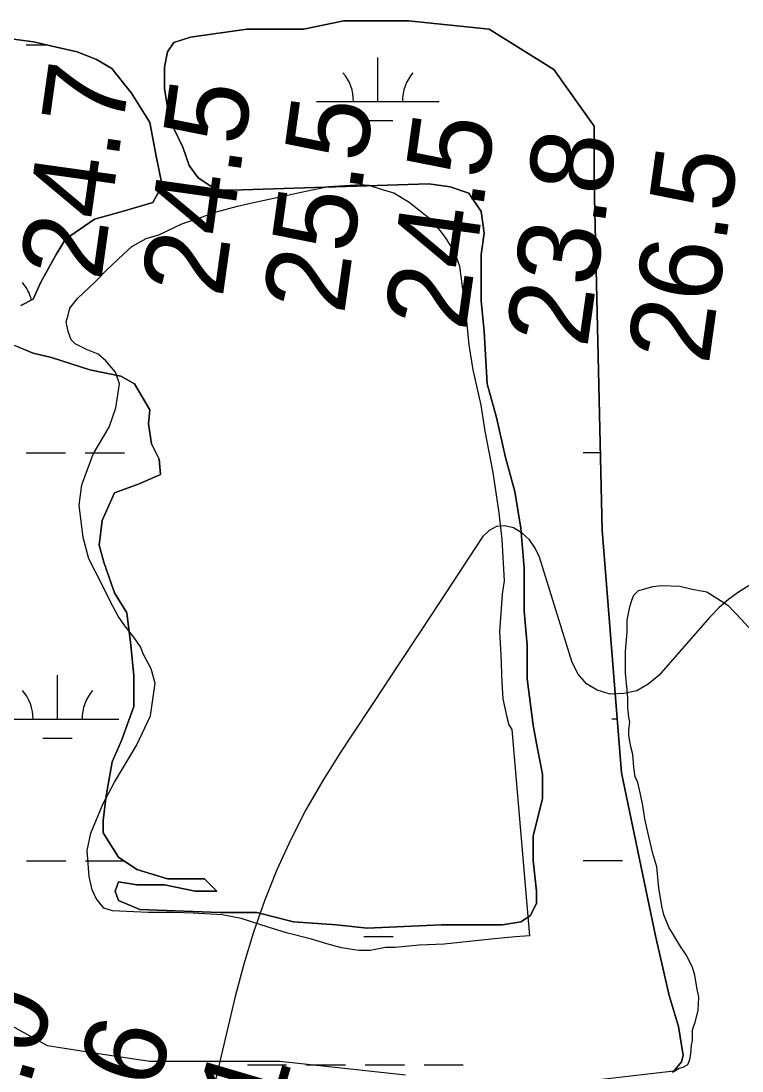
# Model space of a CAD drawing. Extents: x 3279314 to 3317160, y 734079 to 759431.
# Drawn here: x 3307738 to 3308325, y 743379 to 744236 of the extents above; entities that cross this region are included whole.
import ezdxf

# ---------------------------------------------------------------- set-up
doc = ezdxf.new("R2010")
doc.units = 0
for name, color, linetype in [('V-RIVR-RANG', 7, 'Continuous'), ('V-SITE-VEGE', 7, 'Continuous'), ('V-TOPO-MINR', 7, 'Continuous'), ('V-TOPO-SHOR', 7, 'Continuous'), ('V-WETL-SWMP', 7, 'Continuous')]:
    doc.layers.add(name, color=color, linetype=linetype)

msp = doc.modelspace()

# ---------------------------------------------------------------- linework, layer by layer
at = {"layer": 'V-SITE-VEGE'}
for points in [[(3307804.58, 743583.79), (3307804.58, 743573.76), (3307817.11, 743553.7), (3307832.13, 743543.67), (3307857.19, 743536.15), (3307887.25, 743536.15), (3307897.27, 743526.12), (3307879.73, 743526.12), (3307854.68, 743531.14), (3307832.13, 743531.14), (3307817.11, 743533.65), (3307814.6, 743526.12), (3307817.11, 743518.6), (3307834.64, 743511.08), (3307899.77, 743508.57), (3307929.84, 743508.57), (3307959.9, 743501.05), (3307994.97, 743498.54), (3308020.02, 743496.04), (3308080.15, 743498.54), (3308130.25, 743498.54), (3308145.28, 743501.05), (3308152.8, 743506.07), (3308157.8, 743516.1), (3308157.8, 743526.12), (3308155.3, 743551.2), (3308155.3, 743571.25), (3308162.81, 743601.34), (3308162.81, 743621.4), (3308157.8, 743646.47), (3308155.3, 743661.51), (3308150.29, 743699.12), (3308150.29, 743726.7), (3308147.79, 743754.27), (3308147.79, 743789.37), (3308145.28, 743821.97), (3308140.27, 743852.05), (3308132.75, 743879.63), (3308125.24, 743912.22), (3308117.72, 743939.8), (3308115.22, 743982.42), (3308112.71, 744007.49), (3308112.71, 744045.1), (3308115.22, 744062.65), (3308112.71, 744080.2), (3308102.69, 744095.24), (3308087.66, 744100.26), (3308070.12, 744102.77), (3307909.79, 744097.75), (3307897.27, 744097.75), (3307882.24, 744107.78), (3307874.72, 744117.81), (3307869.71, 744132.85), (3307862.2, 744147.89), (3307857.19, 744165.45), (3307854.68, 744180.48), (3307854.68, 744198.04), (3307857.19, 744210.57), (3307862.2, 744218.09), (3307875.83, 744222.42), (3307921.91, 744229.01), (3307968, 744229.01), (3308000.91, 744235.6), (3308053.58, 744235.6), (3308119.41, 744229.01), (3308172.08, 744196.06), (3308205, 744149.94), (3308205, 744103.82), (3308211.58, 743820.51), (3308227.33, 743622.65), (3308254.88, 743489.78), (3308266.15, 743440.89), (3308273.67, 743415.82), (3308277.43, 743392), (3308276.17, 743386.98), (3308269.91, 743379.46), (3308194.76, 743370.69)], [(3307723.47, 744221.85), (3307747.9, 744218.72), (3307766.69, 744214.33), (3307783.6, 744210.57), (3307799.25, 744204.3), (3307811.78, 744196.78), (3307827.75, 744176.73), (3307842.78, 744152.91), (3307847.79, 744125.33), (3307852.8, 744101.51), (3307845.29, 744087.72), (3307820.24, 744080.2), (3307797.69, 744073.94), (3307773.89, 744057.64), (3307766.37, 744045.1), (3307753.85, 744022.54), (3307747.58, 744008.75), (3307737.56, 744003.73)], [(3307732.56, 743971.14), (3307747.58, 743964.87), (3307762.62, 743961.11), (3307793.93, 743951.08), (3307818.98, 743946.07), (3307830.25, 743939.8), (3307842.78, 743918.49), (3307841.53, 743907.21), (3307844.03, 743890.91), (3307850.3, 743878.38), (3307851.55, 743865.84), (3307834.02, 743858.32)], [(3308051.01, 743376.11), (3307948.68, 743387.12), (3307890.9, 743387.12), (3307842.75, 743387.12), (3307801.02, 743393.55), (3307759.29, 743399.97), (3307730.4, 743416.03), (3307717.56, 743461), (3307717.56, 743505.96), (3307711.15, 743538.08), (3307695.1, 743563.77), (3307675.83, 743583.05), (3307653.37, 743618.38), (3307643.74, 743647.28), (3307643.74, 743724.36), (3307643.74, 743743.64), (3307640.53, 743756.48), (3307630.9, 743785.39), (3307624.48, 743820.72), (3307624.48, 743846.41), (3307618.06, 743878.53), (3307592.38, 743901.01)], [(3307834.02, 743858.32), (3307813.98, 743850.8), (3307803.95, 743828.23), (3307801.45, 743808.18), (3307805.21, 743794.39), (3307813.98, 743769.32), (3307823.99, 743753.02), (3307827.12, 743726.7), (3307829.63, 743701.63), (3307829.63, 743676.55), (3307819.61, 743648.97), (3307812.09, 743631.43), (3307807.08, 743603.84), (3307804.58, 743583.79)]]:
    msp.add_lwpolyline(points, dxfattribs=at)
at = {"layer": 'V-TOPO-MINR'}
msp.add_lwpolyline([(3308332.73, 743776.02), (3308323.46, 743770.39), (3308314.66, 743764.15), (3308306.59, 743757.01), (3308299.01, 743749.26), (3308257.56, 743702.07), (3308248.95, 743694.83), (3308239.59, 743689.55), (3308229.1, 743687.2), (3308217.86, 743686.81), (3308207.45, 743690.03), (3308198.56, 743695.08), (3308191.96, 743702.89), (3308186.89, 743712.54), (3308160.27, 743798.32), (3308156.81, 743805.88), (3308152.33, 743812.55), (3308146.32, 743817.89), (3308139.3, 743822.35), (3308132.01, 743823.85), (3308125.27, 743823.46), (3308119.33, 743820.24), (3308113.93, 743815.12), (3308083.34, 743768.41), (3308064.17, 743739.2), (3308044.96, 743710), (3308025.7, 743680.85), (3308006.4, 743651.72), (3307997.87, 743638.87), (3307983.46, 743615.83), (3307969.92, 743592.31), (3307957.69, 743568.09), (3307946.32, 743543.41), (3307936.28, 743518.14), (3307927.13, 743492.59), (3307919.32, 743466.59), (3307912.39, 743440.31), (3307894.94, 743366.45)], dxfattribs=at)
at = {"layer": 'V-TOPO-SHOR'}
for points in [[(3308152.22, 743489.64), (3308140.49, 743488.78), (3308120.93, 743487.08), (3308082.6, 743482.9), (3308062.25, 743481.98), (3308042.7, 743480.28), (3308034.87, 743480.22), (3308022.36, 743477.79), (3308012.97, 743477.72), (3307998.86, 743479.97), (3307987.1, 743483.02), (3307974.55, 743486.85), (3307954.16, 743492.19), (3307939.25, 743496.78), (3307917.29, 743503.68), (3307901.61, 743506.7), (3307878.11, 743508.1), (3307862.45, 743508.78), (3307841.32, 743508.63), (3307829.57, 743509.33), (3307812.35, 743510), (3307805.29, 743512.3), (3307798.97, 743520.08), (3307795.79, 743527.1), (3307793.37, 743538.05), (3307791.65, 743559.17), (3307794.69, 743573.28), (3307804.7, 743597.62), (3307813.97, 743614.9), (3307831.77, 743644.77), (3307843.34, 743669.12), (3307847.07, 743695.76), (3307843.86, 743707.48), (3307837.52, 743719.18), (3307835.12, 743725.42), (3307829.59, 743733.21), (3307822.48, 743742.56), (3307816.95, 743750.35), (3307810.6, 743762.04), (3307804.25, 743775.31), (3307793.14, 743797.15), (3307788.33, 743814.34), (3307785.01, 743840.93), (3307787.25, 743857.39), (3307796.46, 743882.5), (3307809.62, 743904.51), (3307814.99, 743920.2), (3307817.99, 743939.79), (3307814.79, 743949.16), (3307806.9, 743958.5), (3307800.6, 743963.94), (3307791.18, 743967.79), (3307781.75, 743972.42), (3307778.6, 743975.53), (3307776.2, 743982.56), (3307774.58, 743990.37), (3307776.11, 743995.86), (3307777.64, 744001.35), (3307783.85, 744009.22), (3307797.85, 744022.63), (3307807.17, 744032.09), (3307821.17, 744045.49), (3307828.17, 744051.8), (3307839.87, 744058.15), (3307850.02, 744061.35), (3307868.75, 744070.09), (3307882.81, 744074.88), (3307896.08, 744079.67), (3307914.06, 744084.49), (3307927.34, 744087.71), (3307950.01, 744092.57), (3307964.86, 744095.8), (3307988.31, 744100.66), (3308001.61, 744101.54), (3308014.13, 744102.4), (3308021.18, 744101.67), (3308032.95, 744097.84), (3308041.57, 744095.55), (3308054.15, 744087.81), (3308062.02, 744081.6), (3308069.89, 744075.39), (3308079.36, 744064.5), (3308084.1, 744058.27), (3308091.23, 744046.58), (3308095.22, 744035.65), (3308097.7, 744016.88), (3308100.17, 743999.67), (3308102.71, 743971.51), (3308105.98, 743951.18), (3308112.44, 743922.26), (3308115.72, 743901.14), (3308122.21, 743867.53), (3308127.14, 743834.69), (3308129.64, 743812.78), (3308131.43, 743779.14), (3308129.95, 743768.17), (3308127.81, 743737.62), (3308128.72, 743718.84), (3308129.66, 743696.15), (3308130.53, 743682.85), (3308133.77, 743668)], [(3308268.84, 743378.51), (3308274.3, 743381.68), (3308277.43, 743382.48), (3308281.33, 743384.86), (3308282.87, 743388.78), (3308283.61, 743393.49), (3308284.35, 743400.54), (3308285.1, 743404.45), (3308285.04, 743413.07), (3308287.35, 743419.34), (3308289.63, 743428.75), (3308290.34, 743439.72), (3308288.72, 743447.53), (3308287.08, 743457.7), (3308284.69, 743464.73), (3308279.93, 743474.09), (3308275.18, 743481.1), (3308269.64, 743490.45), (3308265.68, 743496.69), (3308261.7, 743506.84), (3308260.08, 743513.87), (3308257.63, 743528.73), (3308255.95, 743545.94), (3308252.74, 743556.88), (3308248.71, 743574.07), (3308246.28, 743585.01), (3308244.64, 743595.96), (3308243.02, 743603.78), (3308240.6, 743614.72), (3308238.22, 743619.4), (3308237.38, 743627.22), (3308236.53, 743637.39), (3308234.92, 743643.64), (3308233.29, 743653.03), (3308233.25, 743657.72), (3308233.99, 743663.99), (3308233.18, 743667.9), (3308232.35, 743675.72), (3308232.29, 743683.55), (3308231.45, 743692.94), (3308230.59, 743703.89), (3308230.46, 743721.89), (3308231.92, 743737.56), (3308231.85, 743746.95), (3308234.13, 743757.93), (3308235.65, 743763.42), (3308237.19, 743767.34), (3308241.08, 743771.28), (3308244.21, 743772.09), (3308252.8, 743774.5), (3308259.84, 743775.33), (3308274.72, 743774.65), (3308284.91, 743772.37), (3308296.67, 743770.1), (3308313.96, 743759.26), (3308325, 743747.59), (3308343.15, 743727.37)], [(3308133.77, 743668), (3308135.38, 743661.74), (3308137.75, 743657.85), (3308152.22, 743489.64)]]:
    msp.add_lwpolyline(points, dxfattribs=at)
at = {"layer": 'V-WETL-SWMP'}
for p, q in [((3308000.91, 744235.6), (3307968, 744229.01)), ((3308000.91, 744235.6), (3307968, 744229.01)), ((3308053.58, 744235.6), (3308000.91, 744235.6)), ((3308053.58, 744235.6), (3308000.91, 744235.6)), ((3308119.41, 744229.01), (3308053.58, 744235.6)), ((3308119.41, 744229.01), (3308053.58, 744235.6)), ((3307921.91, 744229.01), (3307875.83, 744222.42)), ((3307921.91, 744229.01), (3307875.83, 744222.42)), ((3307968, 744229.01), (3307921.91, 744229.01)), ((3307968, 744229.01), (3307921.91, 744229.01)), ((3308172.08, 744196.06), (3308119.41, 744229.01)), ((3308172.08, 744196.06), (3308119.41, 744229.01)), ((3307747.9, 744218.72), (3307723.47, 744221.85)), ((3307747.9, 744218.72), (3307723.47, 744221.85)), ((3307741.84, 744216.2), (3307758.64, 744216.21)), ((3307766.68, 744214.33), (3307747.9, 744218.72)), ((3307766.68, 744214.33), (3307747.9, 744218.72)), ((3307783.59, 744210.57), (3307766.68, 744214.33)), ((3307783.59, 744210.57), (3307766.68, 744214.33)), ((3307862.19, 744218.09), (3307857.18, 744210.57)), ((3307862.19, 744218.09), (3307857.18, 744210.57)), ((3307875.83, 744222.42), (3307862.19, 744218.09)), ((3307875.83, 744222.42), (3307862.19, 744218.09)), ((3307799.25, 744204.3), (3307783.59, 744210.57)), ((3307799.25, 744204.3), (3307783.59, 744210.57)), ((3307857.18, 744210.57), (3307854.68, 744198.03)), ((3307857.18, 744210.57), (3307854.68, 744198.03)), ((3308028.71, 744169.92), (3308028.69, 744205.92)), ((3307811.78, 744196.78), (3307799.25, 744204.3)), ((3307811.78, 744196.78), (3307799.25, 744204.3)), ((3307827.75, 744176.72), (3307811.78, 744196.78)), ((3307827.75, 744176.72), (3307811.78, 744196.78)), ((3307854.68, 744198.03), (3307854.68, 744180.48)), ((3307854.68, 744198.03), (3307854.68, 744180.48)), ((3308205, 744149.94), (3308172.08, 744196.06)), ((3308205, 744149.94), (3308172.08, 744196.06)), ((3307854.68, 744180.48), (3307857.18, 744165.44)), ((3307854.68, 744180.48), (3307857.18, 744165.44)), ((3307842.78, 744152.91), (3307827.75, 744176.72)), ((3307842.78, 744152.91), (3307827.75, 744176.72)), ((3307857.18, 744165.44), (3307862.19, 744147.89)), ((3307857.18, 744165.44), (3307862.19, 744147.89)), ((3307978.71, 744169.89), (3308078.71, 744169.94)), ((3308016.72, 744154.48), (3308040.72, 744154.49)), ((3307847.79, 744125.33), (3307842.78, 744152.91)), ((3307847.79, 744125.33), (3307842.78, 744152.91)), ((3307862.19, 744147.89), (3307869.71, 744132.85)), ((3307862.19, 744147.89), (3307869.71, 744132.85)), ((3308205, 744103.82), (3308205, 744149.94)), ((3308205, 744103.82), (3308205, 744149.94)), ((3307869.71, 744132.85), (3307874.72, 744117.81)), ((3307869.71, 744132.85), (3307874.72, 744117.81)), ((3307852.8, 744101.51), (3307847.79, 744125.33)), ((3307852.8, 744101.51), (3307847.79, 744125.33)), ((3307874.72, 744117.81), (3307882.23, 744107.78)), ((3307874.72, 744117.81), (3307882.23, 744107.78)), ((3307882.23, 744107.78), (3307897.27, 744097.75)), ((3307882.23, 744107.78), (3307897.27, 744097.75)), ((3307909.79, 744097.75), (3308070.12, 744102.76)), ((3307909.79, 744097.75), (3308070.12, 744102.76)), ((3308070.12, 744102.76), (3308087.66, 744100.26)), ((3308070.12, 744102.76), (3308087.66, 744100.26)), ((3308211.58, 743820.51), (3308205, 744103.82)), ((3308211.58, 743820.51), (3308205, 744103.82)), ((3307845.28, 744087.72), (3307852.8, 744101.51)), ((3307845.28, 744087.72), (3307852.8, 744101.51)), ((3307897.27, 744097.75), (3307909.79, 744097.75)), ((3307897.27, 744097.75), (3307909.79, 744097.75)), ((3308087.66, 744100.26), (3308102.69, 744095.24)), ((3308087.66, 744100.26), (3308102.69, 744095.24)), ((3308102.69, 744095.24), (3308112.71, 744080.2)), ((3308102.69, 744095.24), (3308112.71, 744080.2)), ((3307820.23, 744080.2), (3307845.28, 744087.72)), ((3307820.23, 744080.2), (3307845.28, 744087.72)), ((3307797.69, 744073.93), (3307820.23, 744080.2)), ((3307797.69, 744073.93), (3307820.23, 744080.2)), ((3308112.71, 744080.2), (3308115.21, 744062.65)), ((3308112.71, 744080.2), (3308115.21, 744062.65)), ((3307773.89, 744057.64), (3307797.69, 744073.93)), ((3307773.89, 744057.64), (3307797.69, 744073.93)), ((3308115.21, 744062.65), (3308112.71, 744045.1)), ((3308115.21, 744062.65), (3308112.71, 744045.1)), ((3307766.37, 744045.1), (3307773.89, 744057.64)), ((3307766.37, 744045.1), (3307773.89, 744057.64)), ((3307753.85, 744022.54), (3307766.37, 744045.1)), ((3307753.85, 744022.54), (3307766.37, 744045.1)), ((3308112.71, 744045.1), (3308112.71, 744007.49)), ((3308112.71, 744045.1), (3308112.71, 744007.49)), ((3307747.58, 744008.75), (3307753.85, 744022.54)), ((3307747.58, 744008.75), (3307753.85, 744022.54)), ((3307737.56, 744003.73), (3307747.58, 744008.75)), ((3307737.56, 744003.73), (3307747.58, 744008.75)), ((3308112.71, 744007.49), (3308115.21, 743982.42)), ((3308112.71, 744007.49), (3308115.21, 743982.42)), ((3308115.21, 743982.42), (3308117.72, 743939.8)), ((3308115.21, 743982.42), (3308117.72, 743939.8)), ((3307747.58, 743964.87), (3307732.55, 743971.14)), ((3307747.58, 743964.87), (3307732.55, 743971.14)), ((3307762.61, 743961.11), (3307747.58, 743964.87)), ((3307762.61, 743961.11), (3307747.58, 743964.87)), ((3307793.93, 743951.08), (3307762.61, 743961.11)), ((3307793.93, 743951.08), (3307762.61, 743961.11)), ((3307818.98, 743946.07), (3307793.93, 743951.08)), ((3307818.98, 743946.07), (3307793.93, 743951.08)), ((3307830.25, 743939.8), (3307818.98, 743946.07)), ((3307830.25, 743939.8), (3307818.98, 743946.07)), ((3307842.78, 743918.49), (3307830.25, 743939.8)), ((3307842.78, 743918.49), (3307830.25, 743939.8)), ((3308117.72, 743939.8), (3308125.23, 743912.22)), ((3308117.72, 743939.8), (3308125.23, 743912.22)), ((3307841.53, 743907.21), (3307842.78, 743918.49)), ((3307841.53, 743907.21), (3307842.78, 743918.49)), ((3307844.03, 743890.91), (3307841.53, 743907.21)), ((3307844.03, 743890.91), (3307841.53, 743907.21)), ((3308125.23, 743912.22), (3308132.75, 743879.63)), ((3308125.23, 743912.22), (3308132.75, 743879.63)), ((3307850.29, 743878.38), (3307844.03, 743890.91)), ((3307850.29, 743878.38), (3307844.03, 743890.91)), ((3307742.01, 743883.53), (3307774.01, 743883.54)), ((3307790.01, 743883.55), (3307822.01, 743883.57)), ((3308195.92, 743883.76), (3308210.11, 743883.76)), ((3307851.55, 743865.84), (3307850.29, 743878.38)), ((3307851.55, 743865.84), (3307850.29, 743878.38)), ((3308132.75, 743879.63), (3308140.27, 743852.05)), ((3308132.75, 743879.63), (3308140.27, 743852.05)), ((3307834.01, 743858.32), (3307851.55, 743865.84)), ((3307834.01, 743858.32), (3307851.55, 743865.84)), ((3307813.97, 743850.8), (3307834.01, 743858.32)), ((3307813.97, 743850.8), (3307834.01, 743858.32)), ((3307803.95, 743828.23), (3307813.97, 743850.8)), ((3307803.95, 743828.23), (3307813.97, 743850.8)), ((3308140.27, 743852.05), (3308145.28, 743821.96)), ((3308140.27, 743852.05), (3308145.28, 743821.96)), ((3307801.44, 743808.18), (3307803.95, 743828.23)), ((3307801.44, 743808.18), (3307803.95, 743828.23)), ((3308145.28, 743821.96), (3308147.78, 743789.37)), ((3308145.28, 743821.96), (3308147.78, 743789.37)), ((3308227.32, 743622.65), (3308211.58, 743820.51)), ((3308227.32, 743622.65), (3308211.58, 743820.51)), ((3307805.2, 743794.39), (3307801.44, 743808.18)), ((3307805.2, 743794.39), (3307801.44, 743808.18)), ((3307813.97, 743769.31), (3307805.2, 743794.39)), ((3307813.97, 743769.31), (3307805.2, 743794.39)), ((3308147.78, 743789.37), (3308147.78, 743754.27)), ((3308147.78, 743789.37), (3308147.78, 743754.27)), ((3307823.99, 743753.02), (3307813.97, 743769.31)), ((3307823.99, 743753.02), (3307813.97, 743769.31)), ((3307827.12, 743726.69), (3307823.99, 743753.02)), ((3307827.12, 743726.69), (3307823.99, 743753.02)), ((3308147.78, 743754.27), (3308150.29, 743726.69)), ((3308147.78, 743754.27), (3308150.29, 743726.69)), ((3307829.63, 743701.62), (3307827.12, 743726.69)), ((3307829.63, 743701.62), (3307827.12, 743726.69)), ((3308150.29, 743726.69), (3308150.29, 743699.12)), ((3308150.29, 743726.69), (3308150.29, 743699.12)), ((3307767.53, 743666.3), (3307767.51, 743702.3)), ((3307829.63, 743676.55), (3307829.63, 743701.62)), ((3307829.63, 743676.55), (3307829.63, 743701.62)), ((3308150.29, 743699.12), (3308155.3, 743661.51)), ((3308150.29, 743699.12), (3308155.3, 743661.51)), ((3307819.61, 743648.97), (3307829.63, 743676.55)), ((3307819.61, 743648.97), (3307829.63, 743676.55)), ((3307717.53, 743666.27), (3307817.53, 743666.32)), ((3308219.44, 743666.53), (3308223.83, 743666.53)), ((3308155.3, 743661.51), (3308157.8, 743646.47)), ((3308155.3, 743661.51), (3308157.8, 743646.47)), ((3307755.54, 743650.86), (3307779.54, 743650.87)), ((3307812.09, 743631.42), (3307819.61, 743648.97)), ((3307812.09, 743631.42), (3307819.61, 743648.97)), ((3308157.8, 743646.47), (3308162.81, 743621.39)), ((3308157.8, 743646.47), (3308162.81, 743621.39)), ((3307807.08, 743603.84), (3307812.09, 743631.42)), ((3307807.08, 743603.84), (3307812.09, 743631.42)), ((3308162.81, 743621.39), (3308162.81, 743601.34)), ((3308162.81, 743621.39), (3308162.81, 743601.34)), ((3308254.88, 743489.77), (3308227.32, 743622.65)), ((3308254.88, 743489.77), (3308227.32, 743622.65)), ((3307804.58, 743583.79), (3307807.08, 743603.84)), ((3307804.58, 743583.79), (3307807.08, 743603.84)), ((3308162.81, 743601.34), (3308155.3, 743571.25)), ((3308162.81, 743601.34), (3308155.3, 743571.25)), ((3307804.58, 743573.76), (3307804.58, 743583.79)), ((3307804.58, 743573.76), (3307804.58, 743583.79)), ((3307817.1, 743553.7), (3307804.58, 743573.76)), ((3307817.1, 743553.7), (3307804.58, 743573.76)), ((3308155.3, 743571.25), (3308155.3, 743551.19)), ((3308155.3, 743571.25), (3308155.3, 743551.19)), ((3307742.18, 743550.85), (3307774.18, 743550.87)), ((3307790.18, 743550.88), (3307821.31, 743550.89)), ((3307832.13, 743543.67), (3307817.1, 743553.7)), ((3307832.13, 743543.67), (3307817.1, 743553.7)), ((3308155.3, 743551.19), (3308157.8, 743526.12)), ((3308155.3, 743551.19), (3308157.8, 743526.12)), ((3308196.09, 743551.08), (3308228.09, 743551.1)), ((3307857.18, 743536.15), (3307832.13, 743543.67)), ((3307857.18, 743536.15), (3307832.13, 743543.67)), ((3307814.6, 743526.12), (3307817.1, 743533.64)), ((3307814.6, 743526.12), (3307817.1, 743533.64)), ((3307817.1, 743533.64), (3307832.13, 743531.14)), ((3307817.1, 743533.64), (3307832.13, 743531.14)), ((3307832.13, 743531.14), (3307854.68, 743531.14)), ((3307832.13, 743531.14), (3307854.68, 743531.14)), ((3307854.68, 743531.14), (3307879.73, 743526.12)), ((3307854.68, 743531.14), (3307879.73, 743526.12)), ((3307887.25, 743536.15), (3307857.18, 743536.15)), ((3307887.25, 743536.15), (3307857.18, 743536.15)), ((3307897.27, 743526.12), (3307887.25, 743536.15)), ((3307897.27, 743526.12), (3307887.25, 743536.15)), ((3307817.1, 743518.6), (3307814.6, 743526.12)), ((3307817.1, 743518.6), (3307814.6, 743526.12)), ((3307879.73, 743526.12), (3307897.27, 743526.12)), ((3307879.73, 743526.12), (3307897.27, 743526.12)), ((3308157.8, 743526.12), (3308157.8, 743516.09)), ((3308157.8, 743526.12), (3308157.8, 743516.09)), ((3307834.64, 743511.08), (3307817.1, 743518.6)), ((3307834.64, 743511.08), (3307817.1, 743518.6)), ((3308157.8, 743516.09), (3308152.79, 743506.07)), ((3308157.8, 743516.09), (3308152.79, 743506.07)), ((3307899.77, 743508.57), (3307834.64, 743511.08)), ((3307899.77, 743508.57), (3307834.64, 743511.08)), ((3307929.83, 743508.57), (3307899.77, 743508.57)), ((3307929.83, 743508.57), (3307899.77, 743508.57)), ((3307959.9, 743501.05), (3307929.83, 743508.57)), ((3307959.9, 743501.05), (3307929.83, 743508.57)), ((3308152.79, 743506.07), (3308145.28, 743501.05)), ((3308152.79, 743506.07), (3308145.28, 743501.05)), ((3307994.97, 743498.54), (3307959.9, 743501.05)), ((3307994.97, 743498.54), (3307959.9, 743501.05)), ((3308020.02, 743496.04), (3307994.97, 743498.54)), ((3308020.02, 743496.04), (3307994.97, 743498.54)), ((3308080.14, 743498.54), (3308020.02, 743496.04)), ((3308080.14, 743498.54), (3308020.02, 743496.04)), ((3308130.24, 743498.54), (3308080.14, 743498.54)), ((3308130.24, 743498.54), (3308080.14, 743498.54)), ((3308145.28, 743501.05), (3308130.24, 743498.54)), ((3308145.28, 743501.05), (3308130.24, 743498.54)), ((3308017.06, 743489.13), (3308041.06, 743489.14)), ((3308266.15, 743440.89), (3308254.88, 743489.77)), ((3308266.15, 743440.89), (3308254.88, 743489.77)), ((3308273.67, 743415.81), (3308266.15, 743440.89)), ((3308273.67, 743415.81), (3308266.15, 743440.89)), ((3308277.42, 743392), (3308273.67, 743415.81)), ((3308277.42, 743392), (3308273.67, 743415.81)), ((3307922.27, 743384.44), (3307954.27, 743384.46)), ((3307970.27, 743384.47), (3308002.27, 743384.48)), ((3308018.27, 743384.49), (3308050.27, 743384.51)), ((3308066.27, 743384.51), (3308098.27, 743384.53)), ((3308269.91, 743379.46), (3308276.17, 743386.98)), ((3308269.91, 743379.46), (3308276.17, 743386.98)), ((3308276.17, 743386.98), (3308277.42, 743392)), ((3308276.17, 743386.98), (3308277.42, 743392))]:
    msp.add_line(p, q, dxfattribs=at)
for centre, start, end in [((3307973.47, 744170.36), 359.25735, 40.801), ((3308083.95, 744170.42), 139.25734, 180.801), ((3307712.12, 743999.42), 14.25246, 40.801), ((3307712.29, 743666.74), 359.25735, 40.801), ((3307822.77, 743666.8), 139.25734, 180.801)]:
    msp.add_arc(centre, 35.25, start, end, dxfattribs=at)

# ---------------------------------------------------------------- texts
at = {"layer": 'V-RIVR-RANG'}
for s, rotation, p in [('24.7', 82.00833, (3307802.92, 744022.8)), ('24.5', 82.00833, (3307901.98, 744009.15)), ('25.5', 82.00833, (3308001.04, 743995.5)), ('24.5', 82.00833, (3308100.11, 743981.84)), ('23.8', 82.00833, (3308199.17, 743968.19)), ('26.5', 82.00833, (3308298.23, 743954.54)), ('25.0', 73.58833, (3307716.1, 743269.99)), ('25.6', 73.58833, (3307812.39, 743242.98)), ('22.1', 73.58833, (3307909.58, 743219.01))]:
    msp.add_text(s, height=67, rotation=rotation, dxfattribs=at).set_placement(p)

doc.saveas('drawing.dxf')
